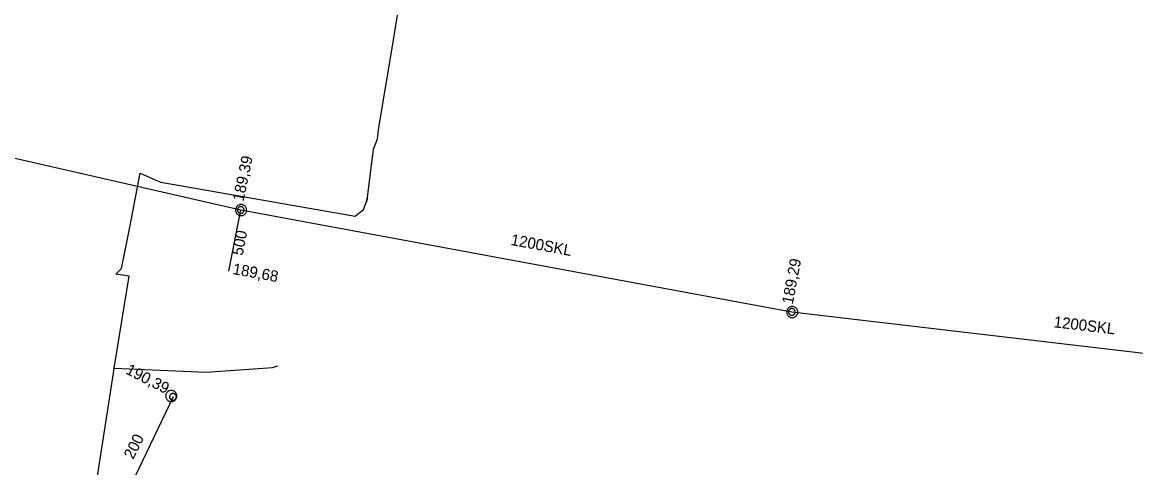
# Model space of a CAD drawing. Extents: x -746464 to -745690, y -1051581 to -1049993.
# Drawn here: x -745980.2 to -745880.9, y -1050576.4 to -1050536.6 of the extents above; entities that cross this region are included whole.
import ezdxf

# ---------------------------------------------------------------- set-up
doc = ezdxf.new("R2010")
doc.units = 0
for name, color, linetype in [('04_CETIN_sdelovaci_podzem', 7, 'Continuous'), ('51_PVaK_kanal_destova_neoverena poloha', 7, 'Continuous'), ('51_PVaK_kanal_destova_overena poloha', 7, 'Continuous'), ('51_PVaK_kanal_jednotna_neoverena poloha_pripojka', 7, 'Continuous'), ('51_PVaK_kanal_objekty', 7, 'Continuous'), ('51_PVaK_kanal_popisy', 7, 'Continuous')]:
    doc.layers.add(name, color=color, linetype=linetype)

msp = doc.modelspace()

# ---------------------------------------------------------------- linework, layer by layer
at = {"layer": '04_CETIN_sdelovaci_podzem'}
for points in [[(-745970.94, -1050556.7), (-745970.54, -1050554.75), (-745969.67, -1050550.09), (-745968.12, -1050550.77), (-745967.82, -1050550.9), (-745950.49, -1050553.94), (-745949.73, -1050553.35), (-745949.49, -1050552.7), (-745949.4, -1050552.26), (-745948.85, -1050547.97), (-745948.5, -1050547.03), (-745948.38, -1050546.04), (-745947.15, -1050538.78), (-745946.53, -1050534.92), (-745946.49, -1050534.5), (-745947, -1050533.57)], [(-745948.38, -1050546.04), (-745947.15, -1050538.78), (-745946.53, -1050534.92)], [(-745948.5, -1050547.03), (-745948.38, -1050546.04)], [(-745949.4, -1050552.26), (-745948.85, -1050547.97), (-745948.5, -1050547.03)], [(-745970.54, -1050554.75), (-745969.67, -1050550.09)], [(-745967.82, -1050550.9), (-745950.49, -1050553.94), (-745949.73, -1050553.35), (-745949.49, -1050552.7)], [(-745949.4, -1050552.26), (-745949.49, -1050552.7)], [(-745971.84, -1050559.09), (-745971.33, -1050558.6), (-745970.94, -1050556.7)], [(-745971.98, -1050567.48), (-745970.65, -1050559.28), (-745971.84, -1050559.09)], [(-745981.35, -1050612.16), (-745978.94, -1050608.82), (-745975.6, -1050590.88), (-745972.05, -1050567.92)], [(-745972.05, -1050567.92), (-745971.98, -1050567.48)], [(-745971.98, -1050567.48), (-745963.76, -1050567.85), (-745957.87, -1050567.42), (-745957.39, -1050567.26)]]:
    msp.add_lwpolyline(points, dxfattribs=at)
at = {"layer": '51_PVaK_kanal_destova_neoverena poloha'}
msp.add_line((-745961.74, -1050558.84), (-745960.69, -1050553.38), dxfattribs=at)
at = {"layer": '51_PVaK_kanal_destova_overena poloha'}
for p, q in [((-746009.41, -1050542.21), (-745960.69, -1050553.38)), ((-745960.69, -1050553.38), (-745911.54, -1050562.47)), ((-745911.54, -1050562.47), (-745861.87, -1050568.28))]:
    msp.add_line(p, q, dxfattribs=at)
at = {"layer": '51_PVaK_kanal_jednotna_neoverena poloha_pripojka'}
msp.add_line((-745966.73, -1050570.04), (-745971.51, -1050580.05), dxfattribs=at)
at = {"layer": '51_PVaK_kanal_objekty'}
for points in [[(-745960.16, -1050553.39), (-745960.17, -1050553.34), (-745960.17, -1050553.29), (-745960.19, -1050553.24), (-745960.21, -1050553.19), (-745960.23, -1050553.14), (-745960.26, -1050553.1), (-745960.29, -1050553.06), (-745960.33, -1050553.02), (-745960.37, -1050552.99), (-745960.41, -1050552.96), (-745960.46, -1050552.94), (-745960.51, -1050552.92), (-745960.56, -1050552.9), (-745960.61, -1050552.9), (-745960.66, -1050552.89), (-745960.71, -1050552.9), (-745960.76, -1050552.9), (-745960.81, -1050552.92), (-745960.86, -1050552.94), (-745960.91, -1050552.96), (-745960.95, -1050552.99), (-745960.99, -1050553.02), (-745961.03, -1050553.06), (-745961.06, -1050553.1), (-745961.09, -1050553.14), (-745961.11, -1050553.19), (-745961.13, -1050553.24), (-745961.15, -1050553.29), (-745961.15, -1050553.34), (-745961.16, -1050553.39), (-745961.15, -1050553.44), (-745961.15, -1050553.49), (-745961.13, -1050553.54), (-745961.11, -1050553.59), (-745961.09, -1050553.64), (-745961.06, -1050553.68), (-745961.03, -1050553.72), (-745960.99, -1050553.76), (-745960.95, -1050553.79), (-745960.91, -1050553.82), (-745960.86, -1050553.84), (-745960.81, -1050553.86), (-745960.76, -1050553.88), (-745960.71, -1050553.88), (-745960.66, -1050553.89), (-745960.61, -1050553.88), (-745960.56, -1050553.88), (-745960.51, -1050553.86), (-745960.46, -1050553.84), (-745960.41, -1050553.82), (-745960.37, -1050553.79), (-745960.33, -1050553.76), (-745960.29, -1050553.72), (-745960.26, -1050553.68), (-745960.23, -1050553.64), (-745960.21, -1050553.59), (-745960.19, -1050553.54), (-745960.17, -1050553.49), (-745960.17, -1050553.44), (-745960.16, -1050553.39)], [(-745960.39, -1050553.38), (-745960.39, -1050553.35), (-745960.396, -1050553.32), (-745960.402, -1050553.29), (-745960.414, -1050553.26), (-745960.432, -1050553.23), (-745960.45, -1050553.206), (-745960.468, -1050553.182), (-745960.492, -1050553.158), (-745960.516, -1050553.14), (-745960.54, -1050553.122), (-745960.57, -1050553.104), (-745960.6, -1050553.092), (-745960.63, -1050553.086), (-745960.66, -1050553.08), (-745960.69, -1050553.08), (-745960.72, -1050553.08), (-745960.75, -1050553.086), (-745960.78, -1050553.092), (-745960.81, -1050553.104), (-745960.84, -1050553.122), (-745960.864, -1050553.14), (-745960.888, -1050553.158), (-745960.912, -1050553.182), (-745960.93, -1050553.206), (-745960.948, -1050553.23), (-745960.966, -1050553.26), (-745960.978, -1050553.29), (-745960.984, -1050553.32), (-745960.99, -1050553.35), (-745960.99, -1050553.38), (-745960.99, -1050553.41), (-745960.984, -1050553.44), (-745960.978, -1050553.47), (-745960.966, -1050553.5), (-745960.948, -1050553.53), (-745960.93, -1050553.554), (-745960.912, -1050553.578), (-745960.888, -1050553.602), (-745960.864, -1050553.62), (-745960.84, -1050553.638), (-745960.81, -1050553.656), (-745960.78, -1050553.668), (-745960.75, -1050553.674), (-745960.72, -1050553.68), (-745960.69, -1050553.68), (-745960.66, -1050553.68), (-745960.63, -1050553.674), (-745960.6, -1050553.668), (-745960.57, -1050553.656), (-745960.54, -1050553.638), (-745960.516, -1050553.62), (-745960.492, -1050553.602), (-745960.468, -1050553.578), (-745960.45, -1050553.554), (-745960.432, -1050553.53), (-745960.414, -1050553.5), (-745960.402, -1050553.47), (-745960.396, -1050553.44), (-745960.39, -1050553.41), (-745960.39, -1050553.38)], [(-745911.01, -1050562.48), (-745911.02, -1050562.43), (-745911.02, -1050562.38), (-745911.04, -1050562.33), (-745911.06, -1050562.28), (-745911.08, -1050562.23), (-745911.11, -1050562.19), (-745911.14, -1050562.15), (-745911.18, -1050562.11), (-745911.22, -1050562.08), (-745911.26, -1050562.05), (-745911.31, -1050562.03), (-745911.36, -1050562.01), (-745911.41, -1050561.99), (-745911.46, -1050561.99), (-745911.51, -1050561.98), (-745911.56, -1050561.99), (-745911.61, -1050561.99), (-745911.66, -1050562.01), (-745911.71, -1050562.03), (-745911.76, -1050562.05), (-745911.8, -1050562.08), (-745911.84, -1050562.11), (-745911.88, -1050562.15), (-745911.91, -1050562.19), (-745911.94, -1050562.23), (-745911.96, -1050562.28), (-745911.98, -1050562.33), (-745912, -1050562.38), (-745912, -1050562.43), (-745912.01, -1050562.48), (-745912, -1050562.53), (-745912, -1050562.58), (-745911.98, -1050562.63), (-745911.96, -1050562.68), (-745911.94, -1050562.73), (-745911.91, -1050562.77), (-745911.88, -1050562.81), (-745911.84, -1050562.85), (-745911.8, -1050562.88), (-745911.76, -1050562.91), (-745911.71, -1050562.93), (-745911.66, -1050562.95), (-745911.61, -1050562.97), (-745911.56, -1050562.97), (-745911.51, -1050562.98), (-745911.46, -1050562.97), (-745911.41, -1050562.97), (-745911.36, -1050562.95), (-745911.31, -1050562.93), (-745911.26, -1050562.91), (-745911.22, -1050562.88), (-745911.18, -1050562.85), (-745911.14, -1050562.81), (-745911.11, -1050562.77), (-745911.08, -1050562.73), (-745911.06, -1050562.68), (-745911.04, -1050562.63), (-745911.02, -1050562.58), (-745911.02, -1050562.53), (-745911.01, -1050562.48)], [(-745911.24, -1050562.47), (-745911.24, -1050562.44), (-745911.246, -1050562.41), (-745911.252, -1050562.38), (-745911.264, -1050562.35), (-745911.282, -1050562.32), (-745911.3, -1050562.296), (-745911.318, -1050562.272), (-745911.342, -1050562.248), (-745911.366, -1050562.23), (-745911.39, -1050562.212), (-745911.42, -1050562.194), (-745911.45, -1050562.182), (-745911.48, -1050562.176), (-745911.51, -1050562.17), (-745911.54, -1050562.17), (-745911.57, -1050562.17), (-745911.6, -1050562.176), (-745911.63, -1050562.182), (-745911.66, -1050562.194), (-745911.69, -1050562.212), (-745911.714, -1050562.23), (-745911.738, -1050562.248), (-745911.762, -1050562.272), (-745911.78, -1050562.296), (-745911.798, -1050562.32), (-745911.816, -1050562.35), (-745911.828, -1050562.38), (-745911.834, -1050562.41), (-745911.84, -1050562.44), (-745911.84, -1050562.47), (-745911.84, -1050562.5), (-745911.834, -1050562.53), (-745911.828, -1050562.56), (-745911.816, -1050562.59), (-745911.798, -1050562.62), (-745911.78, -1050562.644), (-745911.762, -1050562.668), (-745911.738, -1050562.692), (-745911.714, -1050562.71), (-745911.69, -1050562.728), (-745911.66, -1050562.746), (-745911.63, -1050562.758), (-745911.6, -1050562.764), (-745911.57, -1050562.77), (-745911.54, -1050562.77), (-745911.51, -1050562.77), (-745911.48, -1050562.764), (-745911.45, -1050562.758), (-745911.42, -1050562.746), (-745911.39, -1050562.728), (-745911.366, -1050562.71), (-745911.342, -1050562.692), (-745911.318, -1050562.668), (-745911.3, -1050562.644), (-745911.282, -1050562.62), (-745911.264, -1050562.59), (-745911.252, -1050562.56), (-745911.246, -1050562.53), (-745911.24, -1050562.5), (-745911.24, -1050562.47)], [(-745966.39, -1050569.96), (-745966.4, -1050569.91), (-745966.4, -1050569.86), (-745966.42, -1050569.81), (-745966.44, -1050569.76), (-745966.46, -1050569.71), (-745966.49, -1050569.67), (-745966.52, -1050569.63), (-745966.56, -1050569.59), (-745966.6, -1050569.56), (-745966.64, -1050569.53), (-745966.69, -1050569.51), (-745966.74, -1050569.49), (-745966.79, -1050569.47), (-745966.84, -1050569.47), (-745966.89, -1050569.46), (-745966.94, -1050569.47), (-745966.99, -1050569.47), (-745967.04, -1050569.49), (-745967.09, -1050569.51), (-745967.14, -1050569.53), (-745967.18, -1050569.56), (-745967.22, -1050569.59), (-745967.26, -1050569.63), (-745967.29, -1050569.67), (-745967.32, -1050569.71), (-745967.34, -1050569.76), (-745967.36, -1050569.81), (-745967.38, -1050569.86), (-745967.38, -1050569.91), (-745967.39, -1050569.96), (-745967.38, -1050570.01), (-745967.38, -1050570.06), (-745967.36, -1050570.11), (-745967.34, -1050570.16), (-745967.32, -1050570.21), (-745967.29, -1050570.25), (-745967.26, -1050570.29), (-745967.22, -1050570.33), (-745967.18, -1050570.36), (-745967.14, -1050570.39), (-745967.09, -1050570.41), (-745967.04, -1050570.43), (-745966.99, -1050570.45), (-745966.94, -1050570.45), (-745966.89, -1050570.46), (-745966.84, -1050570.45), (-745966.79, -1050570.45), (-745966.74, -1050570.43), (-745966.69, -1050570.41), (-745966.64, -1050570.39), (-745966.6, -1050570.36), (-745966.56, -1050570.33), (-745966.52, -1050570.29), (-745966.49, -1050570.25), (-745966.46, -1050570.21), (-745966.44, -1050570.16), (-745966.42, -1050570.11), (-745966.4, -1050570.06), (-745966.4, -1050570.01), (-745966.39, -1050569.96)], [(-745966.43, -1050570.04), (-745966.43, -1050570.01), (-745966.436, -1050569.98), (-745966.442, -1050569.95), (-745966.454, -1050569.92), (-745966.472, -1050569.89), (-745966.49, -1050569.866), (-745966.508, -1050569.842), (-745966.532, -1050569.818), (-745966.556, -1050569.8), (-745966.58, -1050569.782), (-745966.61, -1050569.764), (-745966.64, -1050569.752), (-745966.67, -1050569.746), (-745966.7, -1050569.74), (-745966.73, -1050569.74), (-745966.76, -1050569.74), (-745966.79, -1050569.746), (-745966.82, -1050569.752), (-745966.85, -1050569.764), (-745966.88, -1050569.782), (-745966.904, -1050569.8), (-745966.928, -1050569.818), (-745966.952, -1050569.842), (-745966.97, -1050569.866), (-745966.988, -1050569.89), (-745967.006, -1050569.92), (-745967.018, -1050569.95), (-745967.024, -1050569.98), (-745967.03, -1050570.01), (-745967.03, -1050570.04), (-745967.03, -1050570.07), (-745967.024, -1050570.1), (-745967.018, -1050570.13), (-745967.006, -1050570.16), (-745966.988, -1050570.19), (-745966.97, -1050570.214), (-745966.952, -1050570.238), (-745966.928, -1050570.262), (-745966.904, -1050570.28), (-745966.88, -1050570.298), (-745966.85, -1050570.316), (-745966.82, -1050570.328), (-745966.79, -1050570.334), (-745966.76, -1050570.34), (-745966.73, -1050570.34), (-745966.7, -1050570.34), (-745966.67, -1050570.334), (-745966.64, -1050570.328), (-745966.61, -1050570.316), (-745966.58, -1050570.298), (-745966.556, -1050570.28), (-745966.532, -1050570.262), (-745966.508, -1050570.238), (-745966.49, -1050570.214), (-745966.472, -1050570.19), (-745966.454, -1050570.16), (-745966.442, -1050570.13), (-745966.436, -1050570.1), (-745966.43, -1050570.07), (-745966.43, -1050570.04)]]:
    msp.add_lwpolyline(points, dxfattribs=at)

# ---------------------------------------------------------------- texts
at = {"layer": '51_PVaK_kanal_popisy'}
for s, rotation, p in [('189,39', 78.10715, (-745960.452, -1050552.668)), ('500', 79.11314, (-745960.523, -1050557.494)), ('1200SKL', 349.52205, (-745936.663, -1050556.491)), ('189,29', 79.21376, (-745911.463, -1050561.835)), ('189,68', 349.80448, (-745961.461, -1050559.089)), ('1200SKL', 353.3277, (-745888.225, -1050563.833)), ('190,39', 332.68294, (-745971.027, -1050567.928)), ('200', 63.47378, (-745970.284, -1050575.675))]:
    msp.add_text(s, height=1, rotation=rotation, dxfattribs=at).set_placement(p)

doc.saveas('drawing.dxf')
